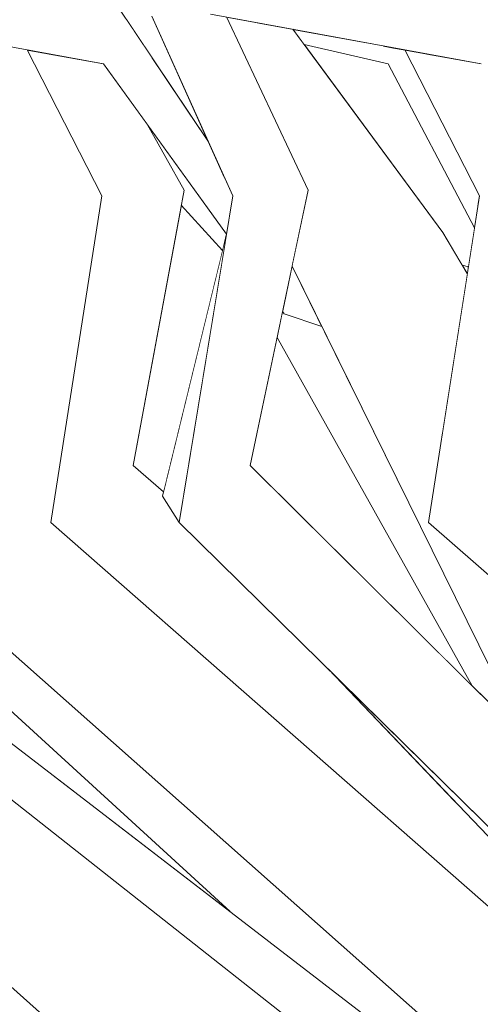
# Model space of a CAD drawing. Extents: x -289599 to -184549, y 66678 to 295474.
# Tile 450 of 656: x -250762 to -250705, y 71521 to 71642. Entities that reach past the tile are written whole.
import ezdxf

# ---------------------------------------------------------------- set-up
doc = ezdxf.new("R2010")
doc.units = 0
doc.header["$MEASUREMENT"] = 0
doc.linetypes.add('Wipeout_Contour', pattern=[1000, 0, -1000])
doc.layers.add('arch drzewa', color=8, linetype='Continuous')
doc.layers.add('Model drzwi', color=8, linetype='Continuous')
doc.layers.add('arch drzewa_Nr_Pióra__4', color=8, linetype='Continuous', lineweight=9)

msp = doc.modelspace()

# ---------------------------------------------------------------- wipeouts: each hides what was drawn before it
at = {"color": 254, "linetype": 'Wipeout_Contour', "lineweight": 0, "ltscale": 1278437.063436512}
msp.add_wipeout([(-250740.3, 71646.46), (-250702.93, 71640.5), (-250701.55, 71640.65), (-250701.7, 71640.88), (-250702.52, 71642.1)], dxfattribs=at).dxf.layer = 'arch drzewa'
at = {"color": 254, "linetype": 'Wipeout_Contour', "lineweight": 0, "ltscale": 1534101.48824494}
msp.add_wipeout([(-250716.71, 71636.6), (-250726.99, 71638.98), (-250710, 71615.93), (-250707.62, 71611.96), (-250706.87, 71611.74), (-250706.13, 71616.5)], dxfattribs=at).dxf.layer = 'Model drzwi'
at = {"color": 254, "linetype": 'Wipeout_Contour', "lineweight": 0, "ltscale": 1022823.47863274}
msp.add_wipeout([(-250742.04, 71619.28), (-250747.93, 71587.39), (-250744.2, 71584.15), (-250736.97, 71613.76)], dxfattribs=at).dxf.layer = 'Model drzwi'
at = {"color": 254, "linetype": 'Wipeout_Contour', "lineweight": 0, "ltscale": 1789909.350771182}
msp.add_wipeout([(-250805.08, 71560.94), (-250757.16, 71518.41), (-250749.48, 71513.5), (-250720.66, 71513.5), (-250722.22, 71514.42), (-250781.05, 71560.77), (-250781.49, 71560.63)], dxfattribs=at).dxf.layer = 'Model drzwi'

# ---------------------------------------------------------------- next in the draw order: wipeouts: each hides what was drawn before it
at = {"color": 254, "linetype": 'Wipeout_Contour', "lineweight": 0, "ltscale": 1534255.950886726}
msp.add_wipeout([(-250740.23, 71646.45), (-250737.98, 71645.67), (-250738.09, 71644.82), (-250738.78, 71643.39), (-250738.45, 71642.72), (-250702.93, 71640.5)], dxfattribs=at).dxf.layer = 'arch drzewa'
at = {"color": 254, "linetype": 'Wipeout_Contour', "lineweight": 0, "ltscale": 767045.937637}
msp.add_wipeout([(-250730.3, 71603.07), (-250733.6, 71587.39), (-250706.41, 71560.39)], dxfattribs=at).dxf.layer = 'Model drzwi'
at = {"color": 254, "linetype": 'Wipeout_Contour', "lineweight": 0, "ltscale": 1022832.215031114}
msp.add_wipeout([(-250767.07, 71560.63), (-250772.49, 71560.72), (-250736.06, 71532.72), (-250766.63, 71560.72)], dxfattribs=at).dxf.layer = 'Model drzwi'

# ---------------------------------------------------------------- next in the draw order: wipeouts: each hides what was drawn before it
at = {"color": 254, "linetype": 'Wipeout_Contour', "lineweight": 0, "ltscale": 1278457.235824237}
msp.add_wipeout([(-250729.63, 71606.26), (-250729.72, 71605.86), (-250720.68, 71596.02), (-250724.81, 71604.42), (-250729.43, 71605.98)], dxfattribs=at).dxf.layer = 'arch drzewa'
at = {"color": 254, "linetype": 'Wipeout_Contour', "lineweight": 0, "ltscale": 1789546.980384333}
msp.add_wipeout([(-250701.67, 71587.39), (-250711.75, 71580.42), (-250661.69, 71545.63), (-250677.8, 71562.47), (-250696.02, 71580.42), (-250698.06, 71583.65), (-250697.94, 71584.15)], dxfattribs=at).dxf.layer = 'arch drzewa'

# ---------------------------------------------------------------- next in the draw order: wipeouts: each hides what was drawn before it
at = {"color": 254, "linetype": 'Wipeout_Contour', "lineweight": 0, "ltscale": 767006.066657}
msp.add_wipeout([(-250701.67, 71587.39), (-250695.44, 71621.13), (-250705.51, 71620.45)], dxfattribs=at).dxf.layer = 'arch drzewa'
at = {"color": 254, "linetype": 'Wipeout_Contour', "lineweight": 0, "ltscale": 1789240.561189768}
msp.add_wipeout([(-250661.69, 71545.63), (-250711.75, 71580.42), (-250642.53, 71519.64), (-250643.13, 71525.82), (-250645.08, 71525.92), (-250650.86, 71532.22), (-250650.58, 71534.01)], dxfattribs=at).dxf.layer = 'arch drzewa'

# ---------------------------------------------------------------- next in the draw order: wipeouts: each hides what was drawn before it
at = {"color": 254, "linetype": 'Wipeout_Contour', "lineweight": 0, "ltscale": 1022710.493713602}
msp.add_wipeout([(-250705.3, 71636.6), (-250712.17, 71637.87), (-250695.44, 71621.13), (-250699.91, 71629.14)], dxfattribs=at).dxf.layer = 'arch drzewa'
at = {"color": 254, "linetype": 'Wipeout_Contour', "lineweight": 0, "ltscale": 767008.965354}
msp.add_wipeout([(-250705.51, 71620.45), (-250711.75, 71580.42), (-250701.67, 71587.39)], dxfattribs=at).dxf.layer = 'arch drzewa'

# ---------------------------------------------------------------- next in the draw order: wipeouts: each hides what was drawn before it
at = {"color": 254, "linetype": 'Wipeout_Contour', "lineweight": 0, "ltscale": 1022721.912906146}
msp.add_wipeout([(-250714.65, 71638.32), (-250705.51, 71620.45), (-250695.44, 71621.13), (-250712.17, 71637.87)], dxfattribs=at).dxf.layer = 'arch drzewa'
at = {"color": 254, "linetype": 'Wipeout_Contour', "lineweight": 0, "ltscale": 1534285.728727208}
msp.add_wipeout([(-250789.36, 71581.54), (-250768.29, 71564.59), (-250765.35, 71564.82), (-250766.08, 71562.81), (-250710.9, 71518.41), (-250785.25, 71584.39)], dxfattribs=at).dxf.layer = 'arch drzewa'

# ---------------------------------------------------------------- next in the draw order: wipeouts: each hides what was drawn before it
at = {"color": 254, "linetype": 'Wipeout_Contour', "lineweight": 0, "ltscale": 767076.496955}
msp.add_wipeout([(-250738.45, 71642.72), (-250705.3, 71636.6), (-250702.93, 71640.5)], dxfattribs=at).dxf.layer = 'arch drzewa'
at = {"color": 254, "linetype": 'Wipeout_Contour', "lineweight": 0, "ltscale": 1534069.534872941}
msp.add_wipeout([(-250767, 71561.05), (-250736.06, 71532.72), (-250717.46, 71518.41), (-250713.7, 71516.25), (-250710.9, 71518.41), (-250766.08, 71562.81)], dxfattribs=at).dxf.layer = 'arch drzewa'

# ---------------------------------------------------------------- next in the draw order: wipeouts: each hides what was drawn before it
at = {"color": 254, "linetype": 'Wipeout_Contour', "lineweight": 0, "ltscale": 767012.357557}
msp.add_wipeout([(-250663.74, 71615.93), (-250698.38, 71662.94), (-250709.14, 71667.33)], dxfattribs=at).dxf.layer = 'arch drzewa'
at = {"color": 254, "linetype": 'Wipeout_Contour', "lineweight": 0, "ltscale": 1534368.476198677}
msp.add_wipeout([(-250807.41, 71581.54), (-250783.26, 71564.59), (-250780.12, 71564.82), (-250780.73, 71562.81), (-250717.46, 71518.41), (-250803.26, 71584.39)], dxfattribs=at).dxf.layer = 'arch drzewa'

# ---------------------------------------------------------------- next in the draw order: wipeouts: each hides what was drawn before it
at = {"color": 254, "linetype": 'Wipeout_Contour', "lineweight": 0, "ltscale": 3068083.612213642}
msp.add_wipeout([(-250709.14, 71667.33), (-250721.51, 71670.39), (-250708.79, 71651.44), (-250700.34, 71648.48), (-250699.24, 71648.98), (-250698.68, 71649.42), (-250692.65, 71646.02), (-250692.89, 71645.88), (-250691.71, 71645.47), (-250680.25, 71621.13), (-250682.2, 71611.84), (-250663.74, 71615.93)], dxfattribs=at).dxf.layer = 'arch drzewa'
at = {"color": 254, "linetype": 'Wipeout_Contour', "lineweight": 0, "ltscale": 1022776.115422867}
msp.add_wipeout([(-250780.73, 71562.81), (-250781.41, 71561.05), (-250722.22, 71514.42), (-250717.46, 71518.41)], dxfattribs=at).dxf.layer = 'arch drzewa'

# ---------------------------------------------------------------- next in the draw order: wipeouts: each hides what was drawn before it
at = {"color": 254, "linetype": 'Wipeout_Contour', "lineweight": 0, "ltscale": 767071.926951}
msp.add_wipeout([(-250715.65, 71638.51), (-250713.87, 71636.8), (-250714.65, 71638.32)], dxfattribs=at).dxf.layer = 'arch drzewa'
at = {"color": 254, "linetype": 'Wipeout_Contour', "lineweight": 0, "ltscale": 767026.127943}
msp.add_wipeout([(-250707.62, 71611.96), (-250707, 71610.92), (-250706.87, 71611.74)], dxfattribs=at).dxf.layer = 'arch drzewa'
at = {"color": 254, "linetype": 'Wipeout_Contour', "lineweight": 0, "ltscale": 1789854.944170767}
msp.add_wipeout([(-250758.01, 71580.42), (-250707.95, 71545.63), (-250724.06, 71562.47), (-250742.28, 71580.42), (-250744.32, 71583.65), (-250744.2, 71584.15), (-250747.93, 71587.39)], dxfattribs=at).dxf.layer = 'arch drzewa'

# ---------------------------------------------------------------- next in the draw order: wipeouts: each hides what was drawn before it
at = {"color": 254, "linetype": 'Wipeout_Contour', "lineweight": 0, "ltscale": 1278426.477275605}
msp.add_wipeout([(-250715.65, 71638.51), (-250716.71, 71638.71), (-250705.69, 71619.31), (-250705.51, 71620.45), (-250713.87, 71636.8)], dxfattribs=at).dxf.layer = 'arch drzewa'
at = {"color": 254, "linetype": 'Wipeout_Contour', "lineweight": 0, "ltscale": 767138.046044}
msp.add_wipeout([(-250747.93, 71587.39), (-250741.7, 71621.13), (-250751.77, 71620.45)], dxfattribs=at).dxf.layer = 'arch drzewa'
at = {"color": 254, "linetype": 'Wipeout_Contour', "lineweight": 0, "ltscale": 1789548.534883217}
msp.add_wipeout([(-250758.01, 71580.42), (-250688.79, 71519.64), (-250689.39, 71525.82), (-250691.34, 71525.92), (-250697.12, 71532.22), (-250696.84, 71534.01), (-250707.95, 71545.63)], dxfattribs=at).dxf.layer = 'arch drzewa'

# ---------------------------------------------------------------- next in the draw order: wipeouts: each hides what was drawn before it
at = {"color": 254, "linetype": 'Wipeout_Contour', "lineweight": 0, "ltscale": 1278430.295431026}
msp.add_wipeout([(-250717.29, 71638.81), (-250716.71, 71636.6), (-250705.73, 71619.03), (-250705.69, 71619.31), (-250716.71, 71638.71)], dxfattribs=at).dxf.layer = 'arch drzewa'
at = {"color": 254, "linetype": 'Wipeout_Contour', "lineweight": 0, "ltscale": 1022886.461825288}
msp.add_wipeout([(-250758.44, 71637.87), (-250741.7, 71621.13), (-250746.17, 71629.14), (-250751.57, 71636.6)], dxfattribs=at).dxf.layer = 'arch drzewa'
at = {"color": 254, "linetype": 'Wipeout_Contour', "lineweight": 0, "ltscale": 767140.947236}
msp.add_wipeout([(-250751.77, 71620.45), (-250758.01, 71580.42), (-250747.93, 71587.39)], dxfattribs=at).dxf.layer = 'arch drzewa'
at = {"color": 254, "linetype": 'Wipeout_Contour', "lineweight": 0, "ltscale": 1534040.619636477}
msp.add_wipeout([(-250730.3, 71603.07), (-250706.41, 71560.39), (-250700, 71554.03), (-250704.92, 71564.03), (-250720.68, 71596.02), (-250729.72, 71605.86)], dxfattribs=at).dxf.layer = 'arch drzewa'
at = {"color": 254, "linetype": 'Wipeout_Contour', "lineweight": 0, "ltscale": 767203.985263}
msp.add_wipeout([(-250810.09, 71561), (-250757.16, 71518.41), (-250805.08, 71560.94)], dxfattribs=at).dxf.layer = 'arch drzewa'

# ---------------------------------------------------------------- next in the draw order: wipeouts: each hides what was drawn before it
at = {"color": 254, "linetype": 'Wipeout_Contour', "lineweight": 0, "ltscale": 1022897.881659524}
msp.add_wipeout([(-250760.91, 71638.32), (-250751.77, 71620.45), (-250741.7, 71621.13), (-250758.44, 71637.87)], dxfattribs=at).dxf.layer = 'arch drzewa'
at = {"color": 254, "linetype": 'Wipeout_Contour', "lineweight": 0, "ltscale": 767044.38854}
msp.add_wipeout([(-250716.71, 71636.6), (-250706.13, 71616.5), (-250705.73, 71619.03)], dxfattribs=at).dxf.layer = 'arch drzewa'
at = {"color": 254, "linetype": 'Wipeout_Contour', "lineweight": 0, "ltscale": 1022657.57625703}
msp.add_wipeout([(-250742.28, 71580.42), (-250686.97, 71536.47), (-250685.75, 71539.88), (-250733.6, 71587.39)], dxfattribs=at).dxf.layer = 'arch drzewa'
at = {"color": 254, "linetype": 'Wipeout_Contour', "lineweight": 0, "ltscale": 1534330.857428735}
msp.add_wipeout([(-250810.09, 71561), (-250813.24, 71561.04), (-250782.32, 71532.72), (-250763.72, 71518.41), (-250759.96, 71516.25), (-250757.16, 71518.41)], dxfattribs=at).dxf.layer = 'arch drzewa'

# ---------------------------------------------------------------- next in the draw order: linework, layer by layer
at = {"layer": 'arch drzewa_Nr_Pióra__4', "linetype": 'Continuous'}
msp.add_line((-250757.16, 71518.41), (-250805.08, 71560.94), dxfattribs=at)

# ---------------------------------------------------------------- next in the draw order: wipeouts: each hides what was drawn before it
at = {"color": 254, "linetype": 'Wipeout_Contour', "lineweight": 0, "ltscale": 1022792.539908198}
msp.add_wipeout([(-250717.29, 71638.81), (-250728.37, 71640.86), (-250726.99, 71638.98), (-250716.71, 71636.6)], dxfattribs=at).dxf.layer = 'arch drzewa'
at = {"color": 254, "linetype": 'Wipeout_Contour', "lineweight": 0, "ltscale": 1534253.293540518}
msp.add_wipeout([(-250736.5, 71615.76), (-250746.17, 71629.14), (-250741.7, 71621.13), (-250742.04, 71619.28), (-250736.97, 71613.76), (-250736.52, 71615.62)], dxfattribs=at).dxf.layer = 'arch drzewa'
at = {"color": 254, "linetype": 'Wipeout_Contour', "lineweight": 0, "ltscale": 767094.571712}
msp.add_wipeout([(-250733.6, 71587.39), (-250726.51, 71621.13), (-250735.73, 71620.45)], dxfattribs=at).dxf.layer = 'arch drzewa'
at = {"color": 254, "linetype": 'Wipeout_Contour', "lineweight": 0, "ltscale": 2556309.443502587}
msp.add_wipeout([(-250686.97, 71536.47), (-250742.28, 71580.42), (-250674.99, 71514.13), (-250673.29, 71514.72), (-250676.69, 71528.31), (-250678.58, 71529.81), (-250679.32, 71527.32), (-250679.87, 71525.77), (-250683.22, 71525.92), (-250688.48, 71532.22)], dxfattribs=at).dxf.layer = 'arch drzewa'

# ---------------------------------------------------------------- next in the draw order: linework, layer by layer
at = {"layer": 'arch drzewa_Nr_Pióra__4', "linetype": 'Continuous'}
msp.add_line((-250736.06, 71532.72), (-250767.01, 71561.06), dxfattribs=at)

# ---------------------------------------------------------------- next in the draw order: wipeouts: each hides what was drawn before it
at = {"color": 254, "linetype": 'Wipeout_Contour', "lineweight": 0, "ltscale": 1789996.3042898}
msp.add_wipeout([(-250744.62, 71642.86), (-250745.65, 71642.45), (-250726.51, 71621.13), (-250736.51, 71642.37), (-250738.45, 71642.72), (-250738.92, 71643.1), (-250739.42, 71642.04)], dxfattribs=at).dxf.layer = 'arch drzewa'
at = {"color": 254, "linetype": 'Wipeout_Contour', "lineweight": 0, "ltscale": 767097.232525}
msp.add_wipeout([(-250735.73, 71620.45), (-250742.28, 71580.42), (-250733.6, 71587.39)], dxfattribs=at).dxf.layer = 'arch drzewa'
at = {"color": 254, "linetype": 'Wipeout_Contour', "lineweight": 0, "ltscale": 1022775.091651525}
msp.add_wipeout([(-250729.39, 71607.4), (-250729.43, 71605.98), (-250725.31, 71605.44), (-250728.46, 71611.83)], dxfattribs=at).dxf.layer = 'arch drzewa'
at = {"color": 254, "linetype": 'Wipeout_Contour', "lineweight": 0, "ltscale": 1278209.443131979}
msp.add_wipeout([(-250689.75, 71528.67), (-250724.06, 71562.47), (-250690.29, 71527.16), (-250689.99, 71528.01), (-250689.98, 71528.04)], dxfattribs=at).dxf.layer = 'arch drzewa'

# ---------------------------------------------------------------- next in the draw order: wipeouts: each hides what was drawn before it
at = {"color": 254, "linetype": 'Wipeout_Contour', "lineweight": 0, "ltscale": 767123.042958}
msp.add_wipeout([(-250745.65, 71642.45), (-250735.73, 71620.45), (-250726.51, 71621.13)], dxfattribs=at).dxf.layer = 'arch drzewa'
at = {"color": 254, "linetype": 'Wipeout_Contour', "lineweight": 0, "ltscale": 767105.037602}
msp.add_wipeout([(-250744.32, 71583.65), (-250742.28, 71580.42), (-250736.52, 71615.62)], dxfattribs=at).dxf.layer = 'arch drzewa'
at = {"color": 254, "linetype": 'Wipeout_Contour', "lineweight": 0, "ltscale": 767075.552586}
msp.add_wipeout([(-250729.43, 71605.98), (-250724.81, 71604.42), (-250725.31, 71605.44)], dxfattribs=at).dxf.layer = 'arch drzewa'

# ---------------------------------------------------------------- next in the draw order: linework, layer by layer
at = {"layer": 'arch drzewa_Nr_Pióra__4', "linetype": 'Continuous'}
for p, q in [((-250744.2, 71584.15), (-250747.93, 71587.39)), ((-250742.28, 71580.42), (-250744.32, 71583.65))]:
    msp.add_line(p, q, dxfattribs=at)

# ---------------------------------------------------------------- next in the draw order: wipeouts: each hides what was drawn before it
at = {"color": 254, "linetype": 'Wipeout_Contour', "lineweight": 0, "ltscale": 767166.635107}
msp.add_wipeout([(-250749.19, 71640.5), (-250745.44, 71637.12), (-250747.81, 71640.65)], dxfattribs=at).dxf.layer = 'arch drzewa'
at = {"color": 254, "linetype": 'Wipeout_Contour', "lineweight": 0, "ltscale": 1022722.396087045}
msp.add_wipeout([(-250728.46, 71611.84), (-250710.05, 71591.34), (-250707, 71610.92), (-250710, 71615.93)], dxfattribs=at).dxf.layer = 'arch drzewa'
at = {"color": 254, "linetype": 'Wipeout_Contour', "lineweight": 0, "ltscale": 767085.020179}
msp.add_wipeout([(-250729.63, 71606.26), (-250729.43, 71605.98), (-250729.39, 71607.4)], dxfattribs=at).dxf.layer = 'arch drzewa'

# ---------------------------------------------------------------- next in the draw order: linework, layer by layer
at = {"layer": 'arch drzewa_Nr_Pióra__4', "linetype": 'Continuous'}
msp.add_line((-250729.43, 71605.98), (-250729.63, 71606.26), dxfattribs=at)

# ---------------------------------------------------------------- next in the draw order: wipeouts: each hides what was drawn before it
at = {"color": 254, "linetype": 'Wipeout_Contour', "lineweight": 0, "ltscale": 767092.509325}
msp.add_wipeout([(-250732.73, 71641.67), (-250710, 71615.93), (-250728.37, 71640.86)], dxfattribs=at).dxf.layer = 'arch drzewa'
at = {"color": 254, "linetype": 'Wipeout_Contour', "lineweight": 0, "ltscale": 767155.531996}
msp.add_wipeout([(-250749.19, 71640.5), (-250739.97, 71628.98), (-250745.44, 71637.12)], dxfattribs=at).dxf.layer = 'arch drzewa'
at = {"color": 254, "linetype": 'Wipeout_Contour', "lineweight": 0, "ltscale": 1789592.684219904}
msp.add_wipeout([(-250728.46, 71611.83), (-250700, 71554.03), (-250687.25, 71541.37), (-250685.02, 71547.64), (-250683.29, 71555.43), (-250711.75, 71580.42), (-250710.05, 71591.34)], dxfattribs=at).dxf.layer = 'arch drzewa'

# ---------------------------------------------------------------- next in the draw order: linework, layer by layer
at = {"layer": 'arch drzewa_Nr_Pióra__4', "linetype": 'Continuous'}
for p, q in [((-250706.87, 71611.74), (-250707.62, 71611.96)), ((-250724.81, 71604.42), (-250729.43, 71605.98)), ((-250706.41, 71560.39), (-250730.3, 71603.07)), ((-250685.75, 71539.88), (-250733.6, 71587.39)), ((-250717.46, 71518.41), (-250803.26, 71584.39)), ((-250710.9, 71518.41), (-250785.25, 71584.39)), ((-250722.22, 71514.42), (-250807.41, 71581.54)), ((-250688.79, 71519.64), (-250758.01, 71580.42)), ((-250674.99, 71514.13), (-250742.28, 71580.42)), ((-250642.53, 71519.64), (-250711.75, 71580.42)), ((-250690.29, 71527.16), (-250724.06, 71562.47))]:
    msp.add_line(p, q, dxfattribs=at)

# ---------------------------------------------------------------- next in the draw order: wipeouts: each hides what was drawn before it
at = {"color": 254, "linetype": 'Wipeout_Contour', "lineweight": 0, "ltscale": 1278578.339769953}
msp.add_wipeout([(-250751.57, 71636.6), (-250736.69, 71622.57), (-250738.77, 71627.18), (-250739.97, 71628.98), (-250749.19, 71640.5)], dxfattribs=at).dxf.layer = 'arch drzewa'

# ---------------------------------------------------------------- next in the draw order: wipeouts: each hides what was drawn before it
at = {"color": 254, "linetype": 'Wipeout_Contour', "lineweight": 0, "ltscale": 1278657.021346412}
msp.add_wipeout([(-250786.56, 71646.46), (-250749.19, 71640.5), (-250747.81, 71640.65), (-250747.96, 71640.88), (-250748.78, 71642.1)], dxfattribs=at).dxf.layer = 'arch drzewa'
at = {"color": 254, "linetype": 'Wipeout_Contour', "lineweight": 0, "ltscale": 1022842.26099205}
msp.add_wipeout([(-250751.57, 71636.6), (-250736.5, 71615.76), (-250735.73, 71620.45), (-250736.69, 71622.57)], dxfattribs=at).dxf.layer = 'arch drzewa'

# ---------------------------------------------------------------- next in the draw order: linework, layer by layer
at = {"layer": 'arch drzewa_Nr_Pióra__4', "linetype": 'Continuous'}
for p, q in [((-250758.01, 71580.42), (-250751.77, 71620.45)), ((-250747.93, 71587.39), (-250741.7, 71621.13))]:
    msp.add_line(p, q, dxfattribs=at)

# ---------------------------------------------------------------- next in the draw order: wipeouts: each hides what was drawn before it
at = {"color": 254, "linetype": 'Wipeout_Contour', "lineweight": 0, "ltscale": 1534519.902028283}
msp.add_wipeout([(-250786.49, 71646.45), (-250784.24, 71645.67), (-250784.35, 71644.82), (-250785.04, 71643.39), (-250784.71, 71642.72), (-250749.19, 71640.5)], dxfattribs=at).dxf.layer = 'arch drzewa'
at = {"color": 254, "linetype": 'Wipeout_Contour', "lineweight": 0, "ltscale": 1278492.388960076}
msp.add_wipeout([(-250732.73, 71641.67), (-250736.51, 71642.37), (-250726.51, 71621.13), (-250728.46, 71611.84), (-250710, 71615.93)], dxfattribs=at).dxf.layer = 'arch drzewa'

# ---------------------------------------------------------------- next in the draw order: linework, layer by layer
at = {"layer": 'arch drzewa_Nr_Pióra__4', "linetype": 'Continuous'}
for p, q in [((-250726.51, 71621.13), (-250736.51, 71642.37)), ((-250710, 71615.93), (-250728.37, 71640.86)), ((-250716.71, 71636.6), (-250726.99, 71638.98)), ((-250705.51, 71620.45), (-250714.65, 71638.32)), ((-250706.13, 71616.5), (-250716.71, 71636.6)), ((-250742.28, 71580.42), (-250735.73, 71620.45)), ((-250733.6, 71587.39), (-250726.51, 71621.13)), ((-250711.75, 71580.42), (-250705.51, 71620.45)), ((-250736.97, 71613.76), (-250742.04, 71619.28)), ((-250744.32, 71583.65), (-250736.52, 71615.62)), ((-250707, 71610.92), (-250710, 71615.93)), ((-250700, 71554.03), (-250728.46, 71611.83))]:
    msp.add_line(p, q, dxfattribs=at)

# ---------------------------------------------------------------- next in the draw order: wipeouts: each hides what was drawn before it
at = {"color": 254, "linetype": 'Wipeout_Contour', "lineweight": 0, "ltscale": 767208.472297}
msp.add_wipeout([(-250784.71, 71642.72), (-250751.57, 71636.6), (-250749.19, 71640.5)], dxfattribs=at).dxf.layer = 'arch drzewa'

# ---------------------------------------------------------------- next in the draw order: linework, layer by layer
at = {"layer": 'arch drzewa_Nr_Pióra__4', "linetype": 'Continuous'}
for p, q in [((-250751.57, 71636.6), (-250784.71, 71642.72)), ((-250751.77, 71620.45), (-250760.91, 71638.32))]:
    msp.add_line(p, q, dxfattribs=at)

# ---------------------------------------------------------------- next in the draw order: wipeouts: each hides what was drawn before it
at = {"color": 254, "linetype": 'Wipeout_Contour', "lineweight": 0, "ltscale": 1790049.537776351}
msp.add_wipeout([(-250748.53, 71643.47), (-250749.84, 71643.68), (-250738.77, 71627.18), (-250745.65, 71642.45), (-250746, 71642.57), (-250747.18, 71642.26), (-250747.79, 71643.21)], dxfattribs=at).dxf.layer = 'arch drzewa'

# ---------------------------------------------------------------- next in the draw order: linework, layer by layer
at = {"layer": 'arch drzewa_Nr_Pióra__4', "linetype": 'Continuous'}
for p, q in [((-250738.77, 71627.18), (-250749.84, 71643.68)), ((-250735.73, 71620.45), (-250745.65, 71642.45)), ((-250705.3, 71636.6), (-250738.45, 71642.72)), ((-250736.5, 71615.76), (-250751.57, 71636.6)), ((-250741.7, 71621.13), (-250746.17, 71629.14))]:
    msp.add_line(p, q, dxfattribs=at)

doc.saveas('drawing.dxf')
